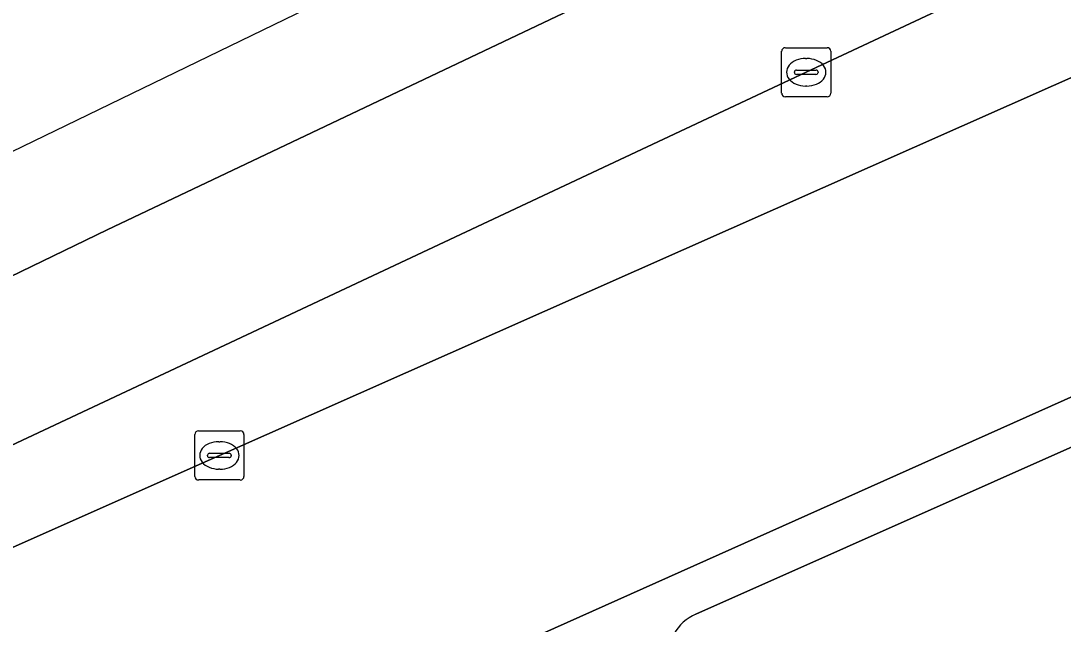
# Model space of a CAD drawing. Extents: x 159888 to 160761, y 384031 to 384750.
# Drawn here: x 160122.48 to 160143.69, y 384628.37 to 384640.65 of the extents above; entities that cross this region are included whole.
import ezdxf

# ---------------------------------------------------------------- set-up
doc = ezdxf.new("R2010")
doc.units = 0
for name, color, linetype in [('IMGEO_Groenvoorziening', 7, 'Continuous'), ('IMGEO_Haag', 7, 'Continuous'), ('IMGEO_Kolk', 7, 'Continuous'), ('IMGEO_Rijbaan_lokaal_open', 7, 'Continuous'), ('IMGEO_Rijbaan_regionaal_gesloten', 7, 'Continuous'), ('IMGEO_Voetpad_open', 7, 'Continuous')]:
    doc.layers.add(name, color=color, linetype=linetype)

msp = doc.modelspace()

# ---------------------------------------------------------------- linework, layer by layer
at = {"layer": 'IMGEO_Groenvoorziening'}
for points in [[(160197.066, 384667.108), (160178.098, 384658.209), (160177.522, 384657.939), (160158.014, 384648.764), (160138.462, 384639.606), (160118.928, 384630.438), (160109.527, 384625.978), (160100.406, 384621.559), (160099.478, 384621.101), (160083.713, 384613.363), (160067.94, 384605.632), (160052.142, 384597.867), (160051.034, 384597.347), (160051.122, 384597.159)], [(160051.773, 384596.955), (160056.508, 384599.25), (160070.314, 384605.978), (160071.68, 384606.642), (160072.085, 384606.834), (160089.185, 384614.955), (160090.918, 384615.744), (160091.697, 384616.115), (160100.139, 384620.074), (160109.512, 384624.247), (160126.52, 384631.808), (160144.458, 384639.763), (160162.399, 384647.743), (160175.686, 384653.683), (160176.41, 384654.004), (160196.053, 384662.709)], [(160160.559, 384639.402), (160136.213, 384628.578)]]:
    msp.add_lwpolyline(points, dxfattribs=at)
msp.add_arc((160136.591, 384627.72), 0.938, 113.7391, 151.2934, dxfattribs=at)
at = {"layer": 'IMGEO_Haag'}
for points in [[(160197.066, 384667.108), (160178.098, 384658.209), (160177.522, 384657.939), (160158.014, 384648.764), (160138.462, 384639.606), (160118.928, 384630.438), (160109.527, 384625.978), (160100.406, 384621.559), (160099.478, 384621.101), (160083.713, 384613.363), (160067.94, 384605.632), (160052.142, 384597.867), (160051.034, 384597.347), (160051.122, 384597.159)], [(160051.773, 384596.955), (160056.508, 384599.25), (160070.314, 384605.978), (160071.68, 384606.642), (160072.085, 384606.834), (160089.185, 384614.955), (160090.918, 384615.744), (160091.697, 384616.115), (160100.139, 384620.074), (160109.512, 384624.247), (160126.52, 384631.808), (160144.458, 384639.763), (160162.399, 384647.743), (160175.686, 384653.683), (160176.41, 384654.004), (160196.053, 384662.709)]]:
    msp.add_lwpolyline(points, dxfattribs=at)
at = {"layer": 'IMGEO_Kolk'}
for p, q in [((160137.961, 384639.18), (160137.961, 384640.032)), ((160138.036, 384640.106), (160138.888, 384640.106)), ((160138.962, 384640.032), (160138.962, 384639.18)), ((160138.449, 384639.886), (160138.474, 384639.886)), ((160138.22, 384639.6), (160138.22, 384639.612)), ((160138.658, 384639.563), (160138.26, 384639.563)), ((160138.263, 384639.649), (160138.661, 384639.649)), ((160138.704, 384639.612), (160138.704, 384639.6)), ((160138.472, 384639.326), (160138.447, 384639.326)), ((160138.888, 384639.106), (160138.036, 384639.106)), ((160126.019, 384631.382), (160126.019, 384632.234)), ((160126.094, 384632.308), (160126.946, 384632.308)), ((160127.02, 384632.234), (160127.02, 384631.382)), ((160126.507, 384632.088), (160126.532, 384632.088)), ((160126.278, 384631.802), (160126.278, 384631.814)), ((160126.716, 384631.765), (160126.318, 384631.765)), ((160126.321, 384631.851), (160126.719, 384631.851)), ((160126.762, 384631.814), (160126.762, 384631.802)), ((160126.53, 384631.528), (160126.505, 384631.528)), ((160126.946, 384631.308), (160126.094, 384631.308))]:
    msp.add_line(p, q, dxfattribs=at)
for points in [[(160137.961, 384639.18), (160137.961, 384640.032)], [(160138.036, 384640.106), (160138.888, 384640.106)], [(160138.962, 384640.032), (160138.962, 384639.18)], [(160138.888, 384639.106), (160138.036, 384639.106)], [(160126.019, 384631.382), (160126.019, 384632.234)], [(160126.094, 384632.308), (160126.946, 384632.308)], [(160127.02, 384632.234), (160127.02, 384631.382)], [(160126.946, 384631.308), (160126.094, 384631.308)]]:
    msp.add_lwpolyline(points, dxfattribs=at)
for centre, radius, start, end in [((160138.038, 384640.03), 0.0765, 91.552, 178.448), ((160138.038, 384640.03), 0.0765, 91.552, 178.448), ((160138.886, 384640.03), 0.0765, 1.552, 88.448), ((160138.886, 384640.03), 0.0765, 1.552, 88.448), ((160138.26, 384639.609), 0.0403, 85.8775, 175.7526), ((160138.257, 384639.599), 0.0366, 178.938, 274.7102), ((160138.661, 384639.606), 0.043, 264.8664, 352.4533), ((160138.665, 384639.611), 0.0386, 1.7309, 96.639), ((160138.038, 384639.182), 0.0765, 181.552, 268.448), ((160138.038, 384639.182), 0.0765, 181.552, 268.448), ((160138.886, 384639.182), 0.0765, 271.552, 358.448), ((160138.886, 384639.182), 0.0765, 271.552, 358.448), ((160126.096, 384632.232), 0.0765, 91.552, 178.448), ((160126.096, 384632.232), 0.0765, 91.552, 178.448), ((160126.944, 384632.232), 0.0765, 1.552, 88.448), ((160126.944, 384632.232), 0.0765, 1.552, 88.448), ((160126.318, 384631.811), 0.0403, 85.8775, 175.7526), ((160126.315, 384631.801), 0.0366, 178.938, 274.7102), ((160126.719, 384631.808), 0.043, 264.8664, 352.4533), ((160126.723, 384631.813), 0.0386, 1.7309, 96.639), ((160126.096, 384631.384), 0.0765, 181.552, 268.448), ((160126.096, 384631.384), 0.0765, 181.552, 268.448), ((160126.944, 384631.384), 0.0765, 271.552, 358.448), ((160126.944, 384631.384), 0.0765, 271.552, 358.448)]:
    msp.add_arc(centre, radius, start, end, dxfattribs=at)
for centre, major_axis, ratio, start_param, end_param in [((160138.448, 384639.606), (-0.387, 0.002), 0.722429, 4.712389, 7.853982), ((160138.473, 384639.606), (-0.39, 0.002), 0.717154, 1.570796, 4.712389), ((160126.506, 384631.808), (-0.387, 0.002), 0.722429, 4.712389, 7.853982), ((160126.531, 384631.808), (-0.39, 0.002), 0.717154, 1.570796, 4.712389)]:
    msp.add_ellipse(centre, major_axis=major_axis, ratio=ratio, start_param=start_param, end_param=end_param, dxfattribs=at)
at = {"layer": 'IMGEO_Rijbaan_lokaal_open'}
msp.add_lwpolyline([(160176.41, 384654.004), (160175.686, 384653.683), (160162.399, 384647.743), (160144.458, 384639.763), (160126.52, 384631.808), (160109.512, 384624.247), (160100.139, 384620.074), (160091.697, 384616.115), (160090.918, 384615.744), (160093.382, 384610.454), (160093.773, 384610.631), (160112.569, 384619.039), (160128.638, 384626.191), (160146.544, 384634.198), (160165.367, 384642.524), (160178.178, 384648.254), (160178.864, 384648.558)], close=True, dxfattribs=at)
at = {"layer": 'IMGEO_Rijbaan_regionaal_gesloten'}
msp.add_lwpolyline([(160012.31, 384584.658), (160013.443, 384582.29), (160022.181, 384586.577), (160056.938, 384603.792), (160124.235, 384636.399), (160172.896, 384659.514), (160176.646, 384661.295), (160199.533, 384671.786), (160241.721, 384691.124), (160240.473, 384693.105), (160159.447, 384655.879), (160154.496, 384653.604), (160076.31, 384615.692)], close=True, dxfattribs=at)
for points in [[(160199.533, 384671.786), (160176.646, 384661.295), (160172.896, 384659.514), (160124.235, 384636.399), (160056.938, 384603.792), (160022.181, 384586.577), (160013.443, 384582.29)], [(160016.118, 384576.695), (160020.333, 384578.732), (160018.929, 384581.642), (160051.034, 384597.347), (160052.142, 384597.867), (160067.94, 384605.632), (160083.713, 384613.363), (160099.478, 384621.101), (160100.406, 384621.559), (160109.527, 384625.978), (160118.928, 384630.438), (160138.462, 384639.606), (160158.014, 384648.764), (160177.522, 384657.939), (160178.098, 384658.209), (160197.066, 384667.108)]]:
    msp.add_lwpolyline(points, dxfattribs=at)
at = {"layer": 'IMGEO_Voetpad_open'}
for points in [[(160101.924, 384598.362), (160137.178, 384619.898), (160183.001, 384647.819), (160185.513, 384649.415), (160185.109, 384649.56), (160184.541, 384649.708), (160183.961, 384649.805), (160183.376, 384649.85), (160182.788, 384649.842), (160182.204, 384649.782), (160181.628, 384649.67), (160181.063, 384649.506), (160180.631, 384649.343), (160178.864, 384648.558), (160178.178, 384648.254), (160165.367, 384642.524), (160146.544, 384634.198), (160128.638, 384626.191), (160112.569, 384619.039)], [(160136.213, 384628.578), (160160.559, 384639.402)]]:
    msp.add_lwpolyline(points, dxfattribs=at)
msp.add_arc((160136.591, 384627.72), 0.938, 113.7391, 151.2934, dxfattribs=at)

doc.saveas('drawing.dxf')
